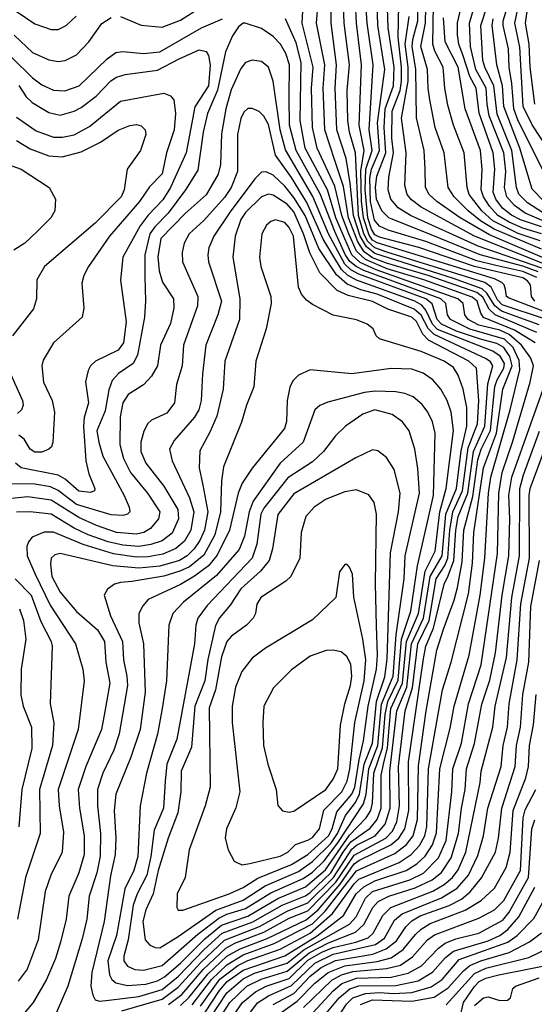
# Model space of a CAD drawing. Extents: x 997028 to 1115134, y 536408 to 618974.
# Tile 319 of 473: x 1027189 to 1029414, y 606237 to 610491. Entities that reach past the tile are written whole.
import ezdxf

# ---------------------------------------------------------------- set-up
doc = ezdxf.new("R2010")
doc.units = 0

msp = doc.modelspace()

# ---------------------------------------------------------------- linework, layer by layer
at = {"layer": '0CON10XD'}
for points in [[(1027625, 610504.7), (1027715, 610466.7), (1027805, 610458.4), (1027885, 610488.1), (1028066.7, 610605)], [(1029466.5, 609195), (1029275, 609259.5), (1029255, 609280.7), (1029227.4, 609335), (1029200, 609355), (1028776.3, 609486.3), (1028725, 609505.3), (1028695, 609532.1), (1028677.2, 609565), (1028653.6, 609645), (1028641.4, 609915), (1028614.9, 610005), (1028608.5, 610055), (1028605.4, 610185), (1028614.6, 610295), (1028592.4, 610475), (1028587.7, 610595)], [(1027133.1, 610555), (1027255, 610473.2), (1027325, 610448), (1027355, 610448.7), (1027390, 610465), (1027433.8, 610506.2)], [(1029417.3, 609095), (1029328.8, 609148.8), (1029194.8, 609204.8), (1029182.8, 609222.8), (1029167, 609275), (1029145, 609292.3), (1028936.5, 609366.5), (1028778.6, 609415), (1028684.1, 609454.1), (1028645, 609490.7), (1028612.8, 609565), (1028581.9, 609645), (1028551.4, 609771.4), (1028474.9, 609935), (1028454.9, 610025), (1028451.2, 610195), (1028458.1, 610285), (1028411, 610475), (1028416.2, 610583.8)], [(1029425, 609138.6), (1029245.1, 609215.1), (1029219.7, 609239.7), (1029191.5, 609291.5), (1029165, 609312), (1028956, 609385), (1028775, 609438.4), (1028715, 609461.7), (1028678.1, 609488.1), (1028650.6, 609530.6), (1028611.1, 609635), (1028589.4, 609769.4), (1028552.1, 609882.1), (1028508.4, 610015), (1028500.9, 610195), (1028507.9, 610295), (1028472.6, 610475), (1028479.3, 610565)], [(1029435, 609172.7), (1029271.9, 609231.9), (1029243.8, 609253.8), (1029209.5, 609309.5), (1029188.5, 609328.5), (1029065, 609372.4), (1028725, 609480.7), (1028688.7, 609508.7), (1028661.5, 609555), (1028632.4, 609645), (1028618.6, 609785), (1028600.9, 609890.9), (1028560.9, 610015), (1028552.8, 610195), (1028559.5, 610295), (1028535.4, 610475), (1028536.8, 610575)], [(1029545.5, 609195), (1029305, 609287.1), (1029294.3, 609295), (1029289.7, 609325), (1029284.2, 609345), (1029274.3, 609355), (1029241.6, 609371.6), (1028735, 609526.3), (1028715, 609538.4), (1028699.5, 609559.5), (1028675.2, 609635), (1028667.1, 609707.1), (1028664.1, 609835.9), (1028678.4, 609925), (1028656.4, 610035), (1028666.4, 610295), (1028644.9, 610474.9), (1028641.1, 610565)], [(1029417, 609275), (1029401.7, 609295), (1029398.3, 609345), (1029385, 609362.8), (1029364.9, 609374.9), (1029155, 609424.4), (1028915, 609506.7), (1028745, 609551.4), (1028725, 609561.7), (1028710.7, 609585), (1028694.9, 609635.1), (1028683.3, 609755), (1028686.5, 609845), (1028713.6, 609925), (1028699.9, 610015), (1028709.3, 610155), (1028718.1, 610295), (1028690.9, 610475), (1028684.7, 610585)], [(1029425, 609376.3), (1029365, 609402.9), (1029248.1, 609428.1), (1029165, 609449.6), (1028945, 609532.4), (1028782, 609582), (1028745, 609598.8), (1028722.8, 609625), (1028705.4, 609705.4), (1028703.6, 609806.4), (1028709.8, 609845), (1028744.3, 609925), (1028736.1, 610045), (1028767.7, 610275), (1028737.7, 610465), (1028734.4, 610565)], [(1029431, 609401), (1029365, 609426.1), (1029180.2, 609475), (1028968.1, 609561.9), (1028784.7, 609634.7), (1028754.8, 609665), (1028732.5, 609715), (1028727.6, 609765), (1028732.8, 609815), (1028772.4, 609915), (1028764.5, 610024.5), (1028770, 610105), (1028805.6, 610205), (1028808.8, 610285), (1028782.7, 610455), (1028777.5, 610585)], [(1029446.8, 609416.8), (1029172, 609512), (1028878.8, 609645), (1028825, 609678.1), (1028793.2, 609715), (1028781.8, 609755), (1028785, 609810), (1028805.3, 609915), (1028798.9, 609978.9), (1028799.1, 610095), (1028833.6, 610185), (1028840, 610225), (1028839.8, 610285), (1028825.3, 610414.7), (1028829.1, 610555)], [(1029480.5, 609450.5), (1029220.8, 609560.8), (1029093.7, 609635), (1028992.7, 609705), (1028959.5, 609735), (1028944.3, 609765), (1028941.7, 609845), (1028937.6, 609925), (1028905, 610066.7), (1028901.5, 610275), (1028886.2, 610375), (1028888.3, 610405), (1028910.7, 610485), (1028909.6, 610575)], [(1029439.2, 609535), (1029345, 609566.5), (1029235, 609621.9), (1029187.2, 609665), (1029133, 609735), (1029123.9, 609765), (1029111.6, 609915), (1029065.5, 610035.5), (1029040.7, 610120.7), (1029027, 610195), (1029020.5, 610285), (1028984.7, 610354.7), (1028975.6, 610385.6), (1028977.9, 610555)], [(1029455, 609620), (1029375, 609654.3), (1029328, 609688), (1029295.4, 609725), (1029285.1, 609765), (1029290.8, 609835), (1029282, 609915), (1029219.6, 610075), (1029209.7, 610125), (1029206, 610195), (1029161.3, 610275), (1029137.8, 610375), (1029134.3, 610475), (1029160.6, 610565)], [(1029449, 609845), (1029345, 610053.9), (1029325.1, 610105), (1029317.5, 610215), (1029305.4, 610285), (1029302.5, 610365), (1029279.6, 610465), (1029280, 610485), (1029304.2, 610565)], [(1029525.2, 609855), (1029405, 610037), (1029366.6, 610115), (1029352.1, 610372.1), (1029330, 610475), (1029349, 610565)], [(1029416.4, 610125), (1029395.9, 610285), (1029391.8, 610385), (1029376.1, 610475), (1029390.8, 610575)], [(1029462.6, 609432.6), (1029155.6, 609555.6), (1028925, 609681.2), (1028882.6, 609712.6), (1028865.2, 609735), (1028854.4, 609775), (1028860.9, 609915), (1028840.3, 610065), (1028868.9, 610225), (1028868.3, 610285), (1028856.4, 610385), (1028872.5, 610505)], [(1029445, 609499.3), (1029240, 609585), (1029181.5, 609621.5), (1029127.8, 609665), (1029068, 609725), (1029041.8, 609765), (1029024.3, 609915), (1028985.2, 610025), (1028963.1, 610145), (1028954.8, 610195), (1028952.1, 610275), (1028923.2, 610375), (1028943.1, 610475), (1028945.1, 610545)], [(1029445, 609595.1), (1029355, 609625.4), (1029315.7, 609645.7), (1029277, 609677), (1029248, 609715), (1029236.6, 609745), (1029243.6, 609845), (1029236.6, 609915), (1029176.5, 610086.5), (1029163, 610195), (1029135.4, 610245.4), (1029106.5, 610335), (1029087.9, 610385), (1029081.8, 610425), (1029082.3, 610477.7), (1029097.3, 610545)], [(1029535, 609603.3), (1029385, 609699.4), (1029347.6, 609737.6), (1029337.2, 609765), (1029317.3, 609925), (1029252.9, 610082.9), (1029239.3, 610205), (1029199.8, 610285), (1029191.5, 610315), (1029183.4, 610465), (1029209.4, 610545)], [(1027989.1, 606200.9), (1028053.3, 606296.7), (1028085.6, 606335), (1028155, 606383.9), (1028335, 606446.4), (1028475, 606532.4), (1028589.7, 606620.3), (1028644.7, 606715), (1028677.2, 606745), (1028725, 606770.4), (1028860, 606815), (1028906.5, 606843.5), (1028942.8, 606877.2), (1028974.2, 606925.8), (1028991.7, 606978.3), (1029006, 607255), (1029050.5, 607429.5), (1029068.1, 607525), (1029132.3, 607745), (1029180.4, 608005), (1029200.1, 608165), (1029215.6, 608445), (1029226, 608515), (1029310.4, 608805), (1029351.4, 608978.6), (1029348.7, 609018.7), (1029323.4, 609075), (1029285, 609111.1), (1029135, 609153.2), (1029051.6, 609195), (1029038.4, 609215), (1029032.1, 609265), (1029010.3, 609285), (1028677.6, 609407.6), (1028643.8, 609423.8), (1028616.7, 609446.7), (1028596.6, 609476.6), (1028551.7, 609575), (1028488.5, 609738.5), (1028384.7, 609925), (1028355.3, 610035), (1028353.8, 610153.8), (1028356.4, 610295), (1028340.2, 610345), (1028316.8, 610385), (1028285, 610417.6), (1028235, 610452), (1028163.9, 610476.1), (1028155, 610476.2), (1028135, 610460), (1028109.1, 610420.9), (1028078.8, 610351.2), (1028044.4, 610185.6), (1028000.7, 610085), (1027983, 610005), (1027959.2, 609840.8), (1027906.7, 609755), (1027831.2, 609655), (1027773.6, 609596.4), (1027751.9, 609565), (1027730.3, 609475), (1027730.9, 609379.1), (1027733.5, 609276.5), (1027728.2, 609205), (1027698.3, 609041.7), (1027680.4, 609005), (1027617.1, 608962.9), (1027588.7, 608931.3), (1027575, 608891.4), (1027559.2, 608800.8), (1027523.1, 608715), (1027530.8, 608665), (1027549.1, 608605), (1027640.7, 608435), (1027662.5, 608385), (1027665.3, 608364.7), (1027655.7, 608355), (1027635, 608348.8), (1027585, 608351.9), (1027435, 608396.9), (1027355, 608457), (1027322.4, 608472.4), (1027255, 608483.8), (1027154.6, 608485.4)], [(1027155, 610327.6), (1027245, 610239.5), (1027285, 610209.7), (1027335, 610186.8), (1027385, 610183.3), (1027446.8, 610205), (1027568.2, 610321.8), (1027605, 610348.2), (1027635, 610353.7), (1027725, 610345.2), (1027795, 610352.2), (1027975, 610454.8), (1028065.8, 610495)], [(1027165, 610423.5), (1027245, 610348.8), (1027315, 610316.8), (1027355, 610309.3), (1027386, 610315), (1027435, 610339.1), (1027488.2, 610395), (1027545, 610473.5), (1027585, 610500.3)], [(1028012.5, 606177.5), (1028085, 606286.2), (1028155, 606347.2), (1028205, 606371.1), (1028345, 606415.3), (1028417.5, 606472.5), (1028615, 606583.3), (1028644.3, 606615), (1028683.7, 606695), (1028715, 606724.4), (1028875.4, 606774.6), (1028935, 606804.3), (1029000, 606870), (1029032.4, 606945), (1029057.3, 607155), (1029062.4, 607255), (1029099.9, 607365), (1029130, 607535), (1029185, 607704.3), (1029255.7, 608185), (1029260.9, 608445), (1029275.4, 608535), (1029320.4, 608665), (1029396.8, 608925), (1029411.3, 608995), (1029398.7, 609028.7), (1029358.8, 609085), (1029305, 609131), (1029265, 609148.9), (1029175, 609170.9), (1029128.4, 609195), (1029113.6, 609215), (1029107.2, 609265), (1029082.9, 609285), (1028730.3, 609410.3), (1028661.1, 609441.1), (1028625.3, 609475.3), (1028594.6, 609544.6), (1028556.8, 609635), (1028519.5, 609755), (1028424, 609936), (1028402.4, 610055), (1028406.3, 610305), (1028385, 610391.1), (1028338.8, 610495)], [(1029445, 609565.1), (1029365, 609589.4), (1029305, 609616.2), (1029256.2, 609645), (1029220.4, 609685), (1029194.1, 609725), (1029184.3, 609755), (1029189.3, 609845), (1029181.5, 609925), (1029115.2, 610105), (1029084.4, 610285), (1029028.7, 610395), (1029021, 610499)], [(1029506.1, 609655), (1029405, 609758.2), (1029352.2, 609935), (1029282.4, 610115), (1029277.1, 610205), (1029251.5, 610295), (1029231.3, 610465), (1029235.8, 610495)], [(1027185, 610206.9), (1027217.5, 610157.5), (1027243.3, 610133.3), (1027315, 610089.4), (1027365, 610077.6), (1027425, 610095.3), (1027455, 610111.1), (1027519.5, 610160.5), (1027583.8, 610226.2), (1027607.9, 610242.1), (1027645, 610253.8), (1027785, 610272.2), (1027878.8, 610321.2), (1027965, 610360.3), (1027995, 610352.9), (1028005.4, 610335.4), (1028013.5, 610293.5), (1028006, 610205), (1027946.3, 610113.7), (1027908.6, 609915), (1027841.7, 609765), (1027808, 609712), (1027744.4, 609645.6), (1027710.3, 609599.7), (1027635.9, 609465), (1027625.4, 609365), (1027649, 609185), (1027638, 609095), (1027615, 609063.4), (1027516.9, 609015), (1027495.6, 608995), (1027485.6, 608975), (1027473.7, 608926.3), (1027486.4, 608835), (1027468.3, 608771.7), (1027464.5, 608735), (1027475.2, 608585.2), (1027488.3, 608528.3), (1027514.2, 608465.8), (1027512.5, 608455), (1027495, 608448.2), (1027445, 608453.3), (1027385.7, 608505.7), (1027355, 608522.5), (1027195.6, 608555), (1027170.9, 608575)], [(1027971.3, 606228.7), (1028054.9, 606345.1), (1028133, 606405), (1028175, 606426.7), (1028315, 606474.7), (1028445, 606544.2), (1028541.3, 606628.7), (1028635, 606758.1), (1028655, 606777.7), (1028829.6, 606850.4), (1028881.5, 606885), (1028917.4, 606922.6), (1028940.5, 606965), (1028950.2, 607005), (1028957.2, 607255), (1029017, 607595), (1029054.4, 607715), (1029129.7, 608010.3), (1029146.9, 608143.1), (1029153.4, 608275), (1029194.4, 608555), (1029250.5, 608705), (1029278.3, 608895), (1029319.1, 608995), (1029308.8, 609035), (1029283, 609075), (1029252.5, 609092.5), (1029181.1, 609111.1), (1029078.5, 609145), (1029012.5, 609175), (1028994.4, 609195), (1028972.7, 609262.7), (1028944.7, 609284.7), (1028655, 609390.6), (1028620.4, 609410.4), (1028594.8, 609435), (1028524.6, 609565), (1028456.4, 609726.4), (1028338.2, 609928.2), (1028316.1, 610015), (1028285.2, 610225.2), (1028265, 610285.6), (1028235, 610309.6), (1028195, 610315.4), (1028165, 610305.5), (1028145, 610280), (1028103.1, 610186.9), (1028081.1, 610105), (1028062.5, 609997.5), (1028057, 609865), (1028046.8, 609823.2), (1027995, 609734.7), (1027905, 609653.8), (1027799.8, 609545), (1027786.6, 609466.6), (1027791.7, 609405), (1027806.6, 609356.6), (1027854.1, 609285), (1027855.9, 609245.9), (1027841.5, 609178.5), (1027798.6, 609085), (1027785.8, 608995), (1027759.2, 608950.8), (1027725, 608913.3), (1027659, 608871), (1027635.2, 608834.8), (1027623.1, 608775), (1027622.6, 608655), (1027638.8, 608595), (1027668, 608535), (1027742.5, 608445), (1027794.8, 608365), (1027789.7, 608335), (1027755, 608292.4), (1027725.5, 608275), (1027695, 608268.2), (1027607.8, 608275), (1027520.8, 608305), (1027445, 608339.9), (1027325, 608415.4), (1027225, 608429.1), (1027155, 608422.7)], [(1027175, 610069.7), (1027260.9, 610010.9), (1027335, 609982.8), (1027375, 609982.5), (1027425, 609992.7), (1027491.1, 610028.9), (1027625, 610139.1), (1027812.5, 610172.5), (1027841.9, 610161.9), (1027855.7, 610145), (1027862.5, 610085), (1027856.8, 610015), (1027824.4, 609915.6), (1027805, 609824.6), (1027751, 609769), (1027706.6, 609705), (1027577.4, 609555), (1027487.1, 609425), (1027466.2, 609385), (1027458, 609352), (1027467.1, 609245), (1027460, 609205), (1027335.6, 609095), (1027290.7, 609019.3), (1027284.6, 608995), (1027292.7, 608925), (1027330, 608845), (1027339.6, 608795), (1027333.1, 608665), (1027327.1, 608645), (1027315.8, 608635), (1027285, 608622.9), (1027255, 608622.8), (1027235, 608634.7), (1027208.5, 608678.5), (1027185.5, 608695.5)], [(1027935.5, 606235), (1028018.3, 606345), (1028085, 606408.3), (1028155, 606450.6), (1028289.7, 606500.3), (1028455, 606585.4), (1028510.1, 606639.9), (1028645, 606813.7), (1028810.7, 606889.3), (1028861.8, 606928.2), (1028890.8, 606965), (1028908.8, 607035), (1028912.8, 607267.2), (1028946.1, 607505), (1028992.4, 607767.6), (1029021.6, 607858.4), (1029067.6, 607982.4), (1029081.6, 608038.4), (1029101.7, 608148.3), (1029109.7, 608285), (1029148.9, 608431.1), (1029170.7, 608589.3), (1029183.8, 608635), (1029224.2, 608715.8), (1029244.1, 608905.9), (1029253.6, 608935), (1029282.7, 608985), (1029285.4, 609005), (1029266.9, 609036.9), (1029235, 609058.7), (1028995, 609152.7), (1028974.5, 609175), (1028945.5, 609235.5), (1028927.2, 609257.2), (1028897.2, 609275), (1028645, 609365.2), (1028607, 609387), (1028581.1, 609411.1), (1028502, 609542), (1028431.3, 609701.3), (1028365, 609809.6), (1028295.7, 609905.7), (1028265, 610037.9), (1028245, 610073.8), (1028225, 610093.8), (1028195, 610107.3), (1028175, 610107.3), (1028158.3, 610091.7), (1028145, 610064.4), (1028130.8, 609995), (1028131.5, 609835), (1028103.7, 609765), (1028075, 609721.8), (1027985, 609623.2), (1027922.4, 609565), (1027900.3, 609525), (1027891.4, 609485), (1027892.9, 609445), (1027958.8, 609295), (1027958.6, 609255), (1027898.2, 609085), (1027891.8, 608995), (1027867.8, 608915), (1027858.5, 608835), (1027825, 608790.9), (1027759.3, 608760.7), (1027743.3, 608746.7), (1027726.4, 608713.6), (1027712.7, 608665), (1027713.2, 608625), (1027734.7, 608575), (1027812, 608475), (1027873.7, 608375), (1027875.5, 608335), (1027847.8, 608272.2), (1027805, 608239.5), (1027756.8, 608223.2), (1027705, 608215.4), (1027635, 608221), (1027572.3, 608235), (1027485, 608265.4), (1027424.5, 608294.5), (1027325, 608354.8), (1027235.2, 608364.8), (1027175, 608363.1)], [(1027175, 609969), (1027235, 609932.5), (1027315, 609902.4), (1027372.4, 609897.6), (1027455, 609920.5), (1027538.6, 609961.3), (1027615, 610012.7), (1027665, 610033.2), (1027695, 610037.5), (1027715, 610032.5), (1027731.2, 610015), (1027734.6, 609995), (1027712, 609925), (1027654.2, 609845), (1027640.7, 609755), (1027628.1, 609725), (1027515, 609612), (1027296.2, 609423.8), (1027263.8, 609366.2), (1027262.3, 609285), (1027248.5, 609241.5), (1027158.2, 609125)], [(1027155, 609858.8), (1027195, 609844.7), (1027316.9, 609765), (1027344.4, 609715), (1027341.9, 609665), (1027324.4, 609635), (1027265.5, 609575), (1027211.3, 609525), (1027164.2, 609495)], [(1027885, 606231.4), (1027922.1, 606267.9), (1028002.2, 606367.8), (1028085.1, 606445), (1028142.7, 606477.3), (1028258.7, 606521.3), (1028427.3, 606602.7), (1028480.2, 606645), (1028574.2, 606755.8), (1028635, 606843.6), (1028655, 606858.6), (1028794.2, 606925.8), (1028828.8, 606955), (1028855.1, 606995), (1028871, 607075), (1028870.6, 607285), (1028935, 607729.4), (1028945.6, 607785), (1028977.9, 607862.1), (1029025, 608051.5), (1029041.6, 608088.4), (1029066.6, 608155), (1029074.7, 608285), (1029084.5, 608345), (1029126.8, 608445), (1029151.1, 608625), (1029200.4, 608735), (1029212.6, 608917.4), (1029234.8, 608995), (1029225, 609012.1), (1029205.7, 609025), (1028980.6, 609130.6), (1028955.9, 609155.9), (1028924.6, 609214.6), (1028895, 609240), (1028735, 609304.6), (1028664, 609324), (1028605, 609348.7), (1028558.5, 609388.5), (1028482.8, 609502.8), (1028423.2, 609645), (1028375, 609722.9), (1028335, 609771.6), (1028285, 609818.4), (1028255, 609834.1), (1028235, 609832), (1028206.6, 609803.4), (1028099.6, 609660.4), (1028028.1, 609555), (1028007.1, 609505), (1028002.4, 609475), (1028005.9, 609445), (1028061.8, 609275), (1028046.3, 609215), (1027993.8, 609085), (1027979.9, 608960.1), (1027974.3, 608845), (1027964.2, 608805), (1027945, 608773.1), (1027857.6, 608672.4), (1027836.9, 608635), (1027847.8, 608585), (1027923, 608425), (1027942, 608365), (1027929.2, 608285), (1027902.2, 608237.8), (1027865, 608206.8), (1027807.9, 608182.1), (1027745, 608170.4), (1027695, 608168.5), (1027595, 608183.2), (1027463.2, 608223.2), (1027335, 608276.5), (1027295, 608277.2), (1027242.9, 608255), (1027226.7, 608235), (1027220, 608215), (1027221.5, 608175), (1027255.9, 608095), (1027320.7, 607960.7), (1027430.8, 607795), (1027462.3, 607685), (1027468.2, 607635), (1027442.1, 607425), (1027355.2, 607165), (1027359.3, 607095), (1027378.7, 606981.3), (1027373.5, 606895), (1027324.2, 606795), (1027299.7, 606725), (1027269.8, 606515), (1027221.4, 606388.6), (1027182.7, 606337.3)], [(1027833.3, 606236.7), (1027890, 606280), (1027982.9, 606387.1), (1028080.3, 606479.7), (1028119.3, 606500.7), (1028245, 606549.3), (1028355, 606608.7), (1028435, 606640.4), (1028555.6, 606765), (1028635, 606881.6), (1028771.6, 606955), (1028800.5, 606985), (1028819.8, 607025), (1028831.7, 607095), (1028827.7, 607265), (1028855.9, 607505), (1028887.1, 607605), (1028910.5, 607795), (1028958.9, 607895), (1028989.4, 608075), (1029027.4, 608132.6), (1029040.3, 608165), (1029048.4, 608285), (1029061.5, 608365), (1029104.1, 608455), (1029128.6, 608641.4), (1029169.2, 608745), (1029174.5, 608845), (1029164.4, 608985), (1029131, 609015), (1028956.4, 609106.4), (1028932.6, 609132.6), (1028905, 609186.5), (1028885, 609205.8), (1028780.7, 609240.7), (1028715, 609273.6), (1028609.2, 609299.2), (1028561.3, 609321.3), (1028486.7, 609396.7), (1028443.3, 609483.3), (1028416.6, 609565), (1028375, 609660.3), (1028345, 609693.2), (1028285, 609732), (1028265, 609737.2), (1028235, 609724.7), (1028165, 609657.8), (1028145, 609626.9), (1028120.2, 609555), (1028110.2, 609465), (1028141, 609285), (1028139.3, 609195), (1028075.8, 609015), (1028069, 608895), (1028041.7, 608778.3), (1028011.9, 608708.1), (1027967.8, 608627.8), (1027965.8, 608555), (1027980.6, 608479.4), (1028002.4, 608365), (1027988.5, 608285), (1027968.6, 608241.4), (1027943.5, 608205), (1027912.8, 608175), (1027880.3, 608155), (1027795, 608129.5), (1027705, 608120.8), (1027592, 608132), (1027365, 608184.1), (1027341.1, 608178.9), (1027325.8, 608164.2), (1027322.1, 608137.9), (1027328.4, 608085), (1027365, 608018.2), (1027435, 607933.4), (1027525, 607854.7), (1027555.6, 607805), (1027561.3, 607715), (1027579.6, 607625), (1027558, 607502), (1027543, 607425), (1027475.2, 607265), (1027442.3, 607165), (1027447.6, 607085), (1027468.1, 606965), (1027467.5, 606885), (1027444.3, 606805), (1027401.1, 606705), (1027390.2, 606605), (1027366.2, 606505), (1027344.8, 606435), (1027305.8, 606345), (1027247.2, 606245), (1027172.7, 606155)], [(1027631.4, 606208.6), (1027805, 606259.5), (1027875, 606310.7), (1027972.6, 606417.4), (1028075, 606514.3), (1028226.1, 606573.9), (1028345, 606639.7), (1028435, 606675.6), (1028545.7, 606784.3), (1028625, 606907.5), (1028645, 606924.6), (1028725.8, 606965), (1028769.9, 607015), (1028791.6, 607085), (1028789.3, 607245), (1028820, 607505), (1028862.5, 607607.5), (1028883.3, 607795), (1028935.8, 607905), (1028963.4, 608085), (1029015.6, 608175), (1029032.2, 608355), (1029077.4, 608465), (1029097.9, 608627.9), (1029122.6, 608735), (1029121.9, 608815), (1029106.8, 608895), (1029084.8, 608954.8), (1029065, 608987.6), (1029024.7, 609015), (1028925, 609057.1), (1028745, 609112), (1028731.2, 609125), (1028718, 609155), (1028691.2, 609175), (1028645, 609193.8), (1028545, 609213.8), (1028455, 609260), (1028429.2, 609279.2), (1028407.8, 609305), (1028395.4, 609335.4), (1028372.4, 609555), (1028355, 609593.3), (1028335, 609614.6), (1028295, 609625.5), (1028275, 609619.4), (1028257, 609603), (1028236.5, 609565), (1028226.2, 609465), (1028232.3, 609425), (1028275.7, 609295), (1028276.9, 609265), (1028254.7, 609155.3), (1028209.6, 609015), (1028201.5, 608905), (1028169.6, 608825), (1028148.7, 608751.3), (1028070.5, 608559.5), (1028061.3, 608498.7), (1028056.9, 608365), (1028033.3, 608265), (1027985, 608177.5), (1027922.8, 608127.2), (1027882.3, 608107.7), (1027812.9, 608087.1), (1027674.2, 608064.2), (1027625, 608060), (1027598.6, 608051.4), (1027569.1, 608030.9), (1027554.4, 608005), (1027581.4, 607915), (1027633.5, 607805), (1027637.4, 607725), (1027652.9, 607655), (1027655.2, 607615), (1027619.1, 607405), (1027596.5, 607335), (1027549.1, 607235), (1027526.4, 607165), (1027525.6, 607094.4), (1027538.1, 606975), (1027537.3, 606877.3), (1027523.1, 606805), (1027489.2, 606705), (1027480, 606605), (1027459.6, 606520.4), (1027397.4, 606315), (1027328.9, 606155)], [(1027130, 609005), (1027200.9, 608845), (1027203.9, 608825), (1027197.1, 608805), (1027180, 608790)], [(1027535, 606250), (1027575, 606254.8), (1027705, 606271), (1027805, 606301.3), (1027875, 606357.3), (1027986.4, 606473.6), (1028065, 606544.4), (1028196.8, 606593.2), (1028324.3, 606665.7), (1028425, 606706.2), (1028445, 606719.7), (1028534.8, 606805), (1028588, 606895), (1028621.6, 606938.4), (1028705, 606998.2), (1028734.2, 607035), (1028752.5, 607085), (1028752.7, 607225), (1028762.5, 607275), (1028779.9, 607345), (1028794.4, 607515), (1028844.6, 607625), (1028862.1, 607805), (1028913.5, 607925), (1028941.8, 608108.2), (1028986, 608195), (1029005.8, 608364.2), (1029033.4, 608465), (1029065.5, 608715.5), (1029054.5, 608794.5), (1029036.8, 608845), (1029010, 608895), (1028975, 608934.6), (1028933.2, 608963.2), (1028885, 608980.3), (1028795, 608983.8), (1028625, 608960.3), (1028445, 608977.7), (1028394.7, 608955.3), (1028369.9, 608930.1), (1028357.3, 608902.7), (1028345.4, 608845), (1028342.3, 608755), (1028334.6, 608725), (1028195, 608553.8), (1028151.7, 608488.3), (1028134, 608445), (1028096.2, 608285), (1028042.8, 608177.2), (1028005, 608130.6), (1027945, 608087.2), (1027885, 608051.1), (1027745, 607986), (1027721, 607959), (1027704.6, 607925), (1027704.1, 607885), (1027724.8, 607795), (1027731.5, 607585), (1027710.2, 607425), (1027670.2, 607305), (1027604.3, 607145), (1027598.1, 607075), (1027605.2, 606955), (1027601.6, 606885), (1027582.3, 606792.3), (1027554.5, 606595), (1027501.9, 606375), (1027496.8, 606315), (1027505, 606276), (1027516, 606256), (1027535, 606250)], [(1028040.2, 606155), (1028098.3, 606245), (1028170.7, 606315), (1028233.8, 606346.2), (1028345, 606380), (1028440.2, 606459.8), (1028525, 606503.1), (1028641.5, 606548.5), (1028677.4, 606582.6), (1028716.1, 606655), (1028739.1, 606680.9), (1028784.7, 606705), (1028899.8, 606740.2), (1028972.6, 606775), (1029013.5, 606806.5), (1029055, 606869.5), (1029087.1, 606975), (1029099.5, 607085), (1029115.8, 607165), (1029121.5, 607255), (1029155.6, 607364.4), (1029186.8, 607533.2), (1029222.6, 607637.4), (1029246.4, 607755), (1029274.7, 608005), (1029304.7, 608175), (1029308.8, 608335), (1029304.1, 608435.9), (1029316.7, 608515), (1029481.4, 608975)], [(1027655, 606317.7), (1027735, 606324.1), (1027785, 606338), (1027815, 606355.7), (1027884.9, 606415), (1027989.7, 606520.3), (1028061.7, 606578.3), (1028175, 606617.3), (1028305, 606693.7), (1028425, 606744.9), (1028512.1, 606817.9), (1028615, 606968.2), (1028687.3, 607042.7), (1028708.1, 607075), (1028714.6, 607105.4), (1028720.6, 607235), (1028757.8, 607345), (1028769.1, 607489.1), (1028780.3, 607545), (1028825, 607636.8), (1028840.7, 607815), (1028880.8, 607935), (1028909.4, 608130.6), (1028977.9, 608435), (1028985.2, 608705), (1028973.6, 608753.6), (1028954.1, 608795), (1028928.7, 608828.7), (1028890.9, 608860.9), (1028855, 608875.8), (1028815, 608882.5), (1028726, 608886), (1028680.2, 608880.2), (1028521.4, 608838.6), (1028486.5, 608823.5), (1028465.6, 608805), (1028414.4, 608665.6), (1028315.8, 608574.2), (1028198.9, 608411.1), (1028180.9, 608365), (1028161.2, 608258.8), (1028138.7, 608201.3), (1028040.5, 608089.5), (1027897.3, 607975), (1027851.8, 607925), (1027834.7, 607875), (1027824.3, 607635), (1027805.3, 607515.3), (1027785.2, 607404.8), (1027737.5, 607235), (1027709.7, 607095), (1027700.2, 606875), (1027682.3, 606815), (1027643.8, 606736.2), (1027608.4, 606535), (1027570.9, 606425), (1027577.8, 606365), (1027587.9, 606345), (1027605, 606330.2), (1027655, 606317.7)], [(1027725, 606384.1), (1027805, 606404.8), (1027959.5, 606540.5), (1028050.7, 606609.3), (1028085, 606626.2), (1028165, 606650.4), (1028275, 606718.9), (1028415, 606780.2), (1028455, 606808), (1028505, 606856.3), (1028565, 606934.2), (1028676.3, 607103.7), (1028686.9, 607145), (1028699.1, 607255), (1028738, 607355), (1028753.8, 607533.8), (1028803.8, 607655), (1028816.6, 607833.4), (1028851.6, 608075), (1028855.8, 608175), (1028918.2, 608445), (1028911.3, 608551.3), (1028897.9, 608635), (1028873.3, 608715), (1028845, 608753.8), (1028799.2, 608785), (1028725, 608804.7), (1028673, 608787), (1028598.5, 608735), (1028555, 608693.5), (1028503.1, 608625), (1028455, 608581.2), (1028347.9, 608512.1), (1028245, 608380.4), (1028231.9, 608355), (1028214.3, 608225), (1028194.1, 608165), (1028000.1, 607959.9), (1027960, 607905), (1027951.2, 607875), (1027945.7, 607795), (1027868, 607382), (1027825.9, 607274.1), (1027818.2, 607201.8), (1027810.5, 607085), (1027770.6, 606989.4), (1027756, 606875), (1027738.8, 606795), (1027697, 606715), (1027679.6, 606665), (1027658.9, 606515), (1027639.4, 606445), (1027639.5, 606425), (1027655, 606401.6), (1027687, 606387), (1027725, 606384.1)], [(1028088.1, 606151.9), (1028153.2, 606245), (1028209.3, 606290.7), (1028255, 606315.5), (1028355, 606349.3), (1028435, 606427.9), (1028495, 606461.9), (1028545, 606482.3), (1028642.2, 606505), (1028695.7, 606525), (1028717, 606545), (1028759, 606621), (1028793.9, 606655), (1028975, 606725.9), (1029024.8, 606755.3), (1029060.3, 606785), (1029085, 606817.5), (1029118.6, 606895), (1029179.7, 607195), (1029184.1, 607245), (1029234.8, 607434.8), (1029245.2, 607525), (1029293.4, 607735), (1029317.3, 607995), (1029349.6, 608175), (1029350.9, 608465), (1029367.1, 608525), (1029437, 608713)], [(1028122, 606115), (1028217.1, 606242.9), (1028265.6, 606274.4), (1028365, 606318), (1028465, 606415.4), (1028545, 606453.8), (1028727, 606495), (1028766.9, 606523.1), (1028788.4, 606561.6), (1028810.1, 606599.9), (1028842.7, 606627.3), (1029013.6, 606696.4), (1029081.3, 606738.7), (1029129.9, 606795), (1029169.6, 606880.4), (1029194.8, 606965), (1029213, 607085), (1029271.6, 607265), (1029279.4, 607355), (1029297.8, 607435), (1029305.5, 607535.5), (1029340.1, 607725), (1029356.6, 607966.6), (1029393.3, 608165), (1029392.2, 608435), (1029396.7, 608465), (1029476.5, 608683.5)], [(1027795, 606481.4), (1027875, 606529.8), (1028036.9, 606643.1), (1028155, 606686.9), (1028250.8, 606749.2), (1028395, 606811.5), (1028455, 606854), (1028535, 606932.4), (1028563.3, 606975), (1028597.5, 607052.5), (1028640.8, 607109.2), (1028658.5, 607145), (1028679.2, 607275), (1028714.6, 607365), (1028732.4, 607545), (1028767.7, 607652.3), (1028777.7, 607727.7), (1028792.5, 608187.5), (1028826.5, 608365), (1028833.8, 608445), (1028808, 608548), (1028775, 608599.4), (1028738.3, 608628.3), (1028715, 608632.5), (1028642, 608598), (1028375, 608442.5), (1028305, 608352.9), (1028282.5, 608205), (1028267.3, 608155), (1028231.1, 608108.9), (1028145, 608032.6), (1028099, 607961), (1028053.6, 607906.4), (1028036.3, 607873.7), (1028003.4, 607726.6), (1027989.8, 607635), (1027946.2, 607525), (1027931.9, 607348.1), (1027887.1, 607245), (1027886.6, 607155), (1027873.7, 607065), (1027831.1, 606955), (1027788.1, 606815), (1027765.7, 606714.3), (1027734.7, 606644.7), (1027722.2, 606595), (1027731.1, 606515), (1027752.5, 606492.5), (1027775, 606482), (1027795, 606481.4)], [(1027895, 606643.3), (1028095, 606714.2), (1028155, 606742.3), (1028218.4, 606781.6), (1028365, 606841.2), (1028434.5, 606885), (1028525, 606965.2), (1028539.6, 606995), (1028561, 607069), (1028624.7, 607145), (1028637.7, 607175), (1028656.3, 607293.7), (1028676.4, 607375), (1028695.9, 607525), (1028732.1, 607685), (1028736.6, 607745), (1028732.2, 607872.2), (1028727.7, 608055), (1028732.6, 608355), (1028721.2, 608405), (1028698.3, 608438.3), (1028645, 608459.6), (1028595, 608450.3), (1028515, 608419.2), (1028462.1, 608385), (1028425.7, 608344.3), (1028406.5, 608275), (1028400.4, 608165), (1028361.5, 608085), (1028340, 608065), (1028232.5, 607995), (1028214.7, 607965.3), (1028208.2, 607925), (1028198.5, 607905), (1028170.5, 607875), (1028105, 607827.7), (1028084.8, 607805), (1028061.5, 607738.5), (1028035.8, 607595), (1028008, 607518), (1028013.3, 607175), (1027991.6, 607095), (1027921.8, 606905), (1027905.4, 606785), (1027870.4, 606715), (1027868.6, 606655), (1027875, 606644.2), (1027895, 606643.3)], [(1028149.2, 606839.2), (1028185, 606844.7), (1028315, 606877.5), (1028348.8, 606895), (1028382, 606928), (1028435, 606945.5), (1028455, 606958.4), (1028485.2, 606995), (1028504.6, 607075.4), (1028581.4, 607155), (1028605, 607201.1), (1028617.3, 607255), (1028638.7, 607455), (1028678.4, 607635), (1028686.5, 607725), (1028673.3, 607815), (1028634.3, 607995.7), (1028627.8, 608095), (1028615.6, 608125.6), (1028605, 608136.7), (1028595, 608136.7), (1028572.5, 608105), (1028556, 607995), (1028455, 607898.2), (1028251.9, 607775), (1028195, 607731.8), (1028150.4, 607675), (1028122.7, 607607.3), (1028108, 607525), (1028108.6, 607455), (1028140.9, 607155), (1028123.4, 607086.6), (1028083.6, 606995), (1028077.3, 606955), (1028090, 606905), (1028116.2, 606856.2), (1028149.2, 606839.2)], [(1028285, 606235.7), (1028375, 606284.5), (1028445, 606358.1), (1028493.4, 606396.6), (1028555, 606425.9), (1028715.7, 606454.3), (1028773.7, 606476.3), (1028818.7, 606511.3), (1028858.5, 606571.5), (1028885, 606597.7), (1028921.3, 606618.7), (1029045.4, 606664.6), (1029098.7, 606691.3), (1029136.9, 606723.1), (1029186.2, 606783.8), (1029246.6, 606895), (1029259.8, 606955), (1029273.5, 607085), (1029332, 607265), (1029337.4, 607355), (1029355.1, 607435), (1029365.2, 607575.2), (1029390.3, 607715), (1029399.3, 607955), (1029436.6, 608155)], [(1027170, 608075), (1027239, 608005), (1027280.5, 607890.5), (1027325.9, 607805), (1027329.7, 607785), (1027320.6, 607535), (1027337.6, 607452.4), (1027330.9, 607355), (1027274.4, 607165), (1027277.7, 606975), (1027214.3, 606785), (1027179.5, 606605)], [(1027187.9, 607945), (1027206.1, 607895), (1027215.6, 607815), (1027195.7, 607685), (1027194.7, 607574.7), (1027204.7, 607525), (1027239.8, 607435), (1027241.5, 607341.5), (1027198.8, 607165), (1027185.6, 607004.4)], [(1028355, 607066.9), (1028375, 607072.1), (1028512.5, 607165), (1028545, 607209.6), (1028564.1, 607255), (1028576.9, 607443.1), (1028595.5, 607535), (1028620.2, 607615), (1028625.2, 607655.2), (1028620.8, 607705), (1028605, 607738.9), (1028579.3, 607759.3), (1028545, 607767.7), (1028515, 607765.4), (1028445, 607740.4), (1028365, 607681.8), (1028287.3, 607605), (1028245.5, 607525), (1028240, 607455), (1028243.8, 607355), (1028262, 607275), (1028297.5, 607165), (1028305.5, 607095.5), (1028325, 607073.6), (1028355, 607066.9)], [(1028283.7, 606176.3), (1028388.7, 606251.3), (1028465, 606328.7), (1028522.3, 606375), (1028595, 606403.2), (1028735, 606422), (1028795, 606437.8), (1028846.6, 606473.4), (1028900.9, 606539.1), (1028925, 606562.4), (1028963.6, 606586.4), (1029115.9, 606644.1), (1029184.2, 606685.8), (1029241.8, 606738.2), (1029292, 606828), (1029309.7, 606895), (1029322.2, 607075), (1029377.3, 607215), (1029389, 607265), (1029394, 607355), (1029411.2, 607445), (1029422, 607575)], [(1028416.5, 606223.5), (1028538.4, 606341.6), (1028580.4, 606365), (1028629.5, 606379.5), (1028775, 606391.1), (1028835, 606406.9), (1028888.2, 606441.8), (1028952.8, 606515), (1028982.5, 606537.5), (1029175, 606608.6), (1029242.5, 606645), (1029281.9, 606685), (1029355.1, 606815), (1029366.7, 607043.3), (1029375, 607076.8), (1029421.3, 607165)], [(1028438.8, 606181.2), (1028544.6, 606295.4), (1028582.5, 606327.5), (1028645, 606350.5), (1028795, 606354.9), (1028868.3, 606371.7), (1028926.4, 606403.6), (1029000.2, 606479.8), (1029029.4, 606500.6), (1029075, 606519.4), (1029173.8, 606545), (1029278.8, 606601.2), (1029305.6, 606635), (1029388.6, 606785), (1029402.9, 606995), (1029416.5, 607033.5)], [(1028477.3, 606152.7), (1028571.1, 606265), (1028616.1, 606303.9), (1028655, 606316.8), (1028815, 606318.8), (1028912, 606338), (1028974.5, 606375.5), (1029030.9, 606439.1), (1029065, 606466.8), (1029215, 606511.3), (1029265.1, 606534.9), (1029299.8, 606560.2), (1029346.6, 606615), (1029416.2, 606743.8)], [(1028558.5, 606171.5), (1028601.8, 606238.2), (1028630.2, 606265), (1028685, 606284.2), (1028745, 606287.6), (1028805, 606284.1), (1028885, 606288.8), (1028967.6, 606312.3), (1029015.4, 606344.6), (1029089.6, 606430.4), (1029299.1, 606505), (1029339.8, 606535), (1029412.4, 606607.6), (1029450.3, 606675)], [(1028663.1, 606236.9), (1028715, 606256), (1028885, 606251.2), (1028981.6, 606268.4), (1029042.2, 606307.8), (1029108, 606382), (1029135.5, 606404.5), (1029182.9, 606425), (1029305, 606460.8), (1029393.6, 606506.4), (1029445, 606545.7)], [(1029032.8, 606235), (1029155, 606369.5), (1029205, 606392.7), (1029391.1, 606438.9), (1029471.1, 606478.9)], [(1029089.8, 606165), (1029108.4, 606245), (1029155, 606314.4), (1029176, 606335), (1029205, 606349.9), (1029260.5, 606365), (1029523.3, 606416.7)], [(1029155, 606232.6), (1029195, 606265.3), (1029215, 606269.6), (1029265, 606253.3), (1029298.8, 606255), (1029310.8, 606265), (1029321.4, 606305), (1029332.9, 606315), (1029435, 606351.8)]]:
    msp.add_lwpolyline(points, dxfattribs=at)

doc.saveas('drawing.dxf')
